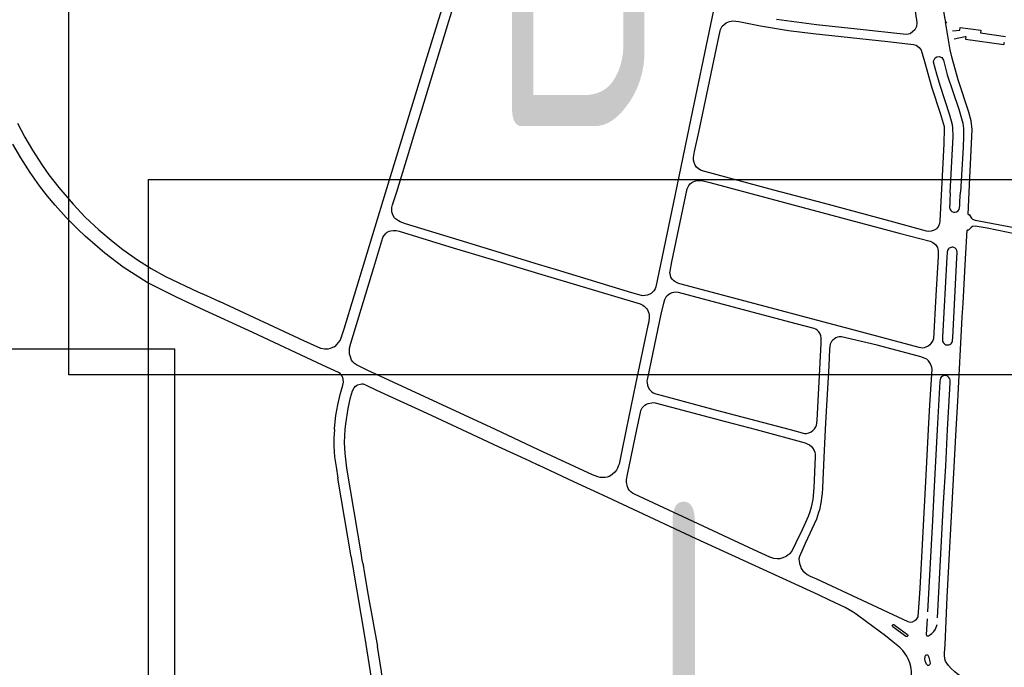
# Model space of a CAD drawing. Extents: x 148869 to 161638, y 453607 to 469810.
# Tile 830 of 1056: x 159118 to 159123.66, y 459834.45 to 459838.18. Entities that reach past the tile are written whole.
import ezdxf
from ezdxf.enums import TextEntityAlignment as Align

# ---------------------------------------------------------------- set-up
doc = ezdxf.new("R2010")
doc.units = 0
doc.layers.add('ALG1-OVERZICHT', color=1, linetype='CONTINUOUS')
doc.layers.add('LKI_V01_KANTRIJWEG', color=252, linetype='CONTINUOUS')
doc.layers.add('X-XX-AL-TEKENBLAD-KADER-G-OZ', color=1, linetype='CONTINUOUS', lineweight=25)
doc.styles.add('ISO', font='ISO.shx')

msp = doc.modelspace()

# ---------------------------------------------------------------- linework, layer by layer
at = {"layer": 'LKI_V01_KANTRIJWEG'}
for p, q in [((159123.3539, 459838.006), (159123.3259, 459838.1674)), ((159123.3259, 459838.1674), (159123.3311, 459838.16)), ((159123.3539, 459838.006), (159123.3259, 459838.1674)), ((159123.3259, 459838.1674), (159123.3311, 459838.16)), ((159123.3671, 459838.1171), (159123.4078, 459838.1208)), ((159123.3671, 459838.1171), (159123.4078, 459838.1208)), ((159123.4078, 459838.1208), (159123.4096, 459838.1354)), ((159123.4078, 459838.1208), (159123.4096, 459838.1354)), ((159123.5273, 459838.1039), (159123.6711, 459838.0829)), ((159123.5273, 459838.1039), (159123.6711, 459838.0829)), ((159123.456, 459837.0585), (159123.4621, 459837.0583)), ((159123.456, 459837.0585), (159123.4621, 459837.0583)), ((159123.4621, 459837.0583), (159123.4766, 459837.0382)), ((159123.4621, 459837.0583), (159123.4766, 459837.0382)), ((159123.4735, 459836.9834), (159123.4589, 459836.9676)), ((159123.4735, 459836.9834), (159123.4589, 459836.9676)), ((159123.4589, 459836.9676), (159123.4513, 459836.9677)), ((159123.4589, 459836.9676), (159123.4513, 459836.9677)), ((159120.9831, 459836.771), (159120.525, 459836.9101)), ((159120.9831, 459836.771), (159120.525, 459836.9101)), ((159121.0863, 459836.7398), (159120.9831, 459836.771)), ((159121.0863, 459836.7398), (159120.9831, 459836.771)), ((159119.0705, 459836.5911), (159119.1461, 459836.5569)), ((159119.0705, 459836.5911), (159119.1461, 459836.5569)), ((159123.3094, 459836.3527), (159123.3088, 459836.3419)), ((159123.3094, 459836.3527), (159123.3088, 459836.3419)), ((159123.2941, 459836.0966), (159123.2786, 459835.8195)), ((159123.2941, 459836.0966), (159123.2786, 459835.8195)), ((159120.9831, 459835.704), (159120.7359, 459835.8195)), ((159120.9831, 459835.704), (159120.7359, 459835.8195)), ((159119.9629, 459835.0975), (159119.8791, 459835.5973)), ((159119.9629, 459835.0975), (159119.8791, 459835.5973)), ((159119.9033, 459835.087), (159119.8263, 459835.5405)), ((159119.9033, 459835.087), (159119.8263, 459835.5405)), ((159119.9033, 459835.087), (159119.9063, 459835.0698)), ((159119.9033, 459835.087), (159119.9063, 459835.0698)), ((159119.9063, 459835.0698), (159119.908, 459835.0599)), ((159119.9063, 459835.0698), (159119.908, 459835.0599)), ((159119.908, 459835.0599), (159119.9118, 459835.0392)), ((159119.908, 459835.0599), (159119.9118, 459835.0392)), ((159119.9656, 459835.08), (159119.9629, 459835.0975)), ((159119.9656, 459835.08), (159119.9629, 459835.0975)), ((159119.9672, 459835.0691), (159119.9656, 459835.08)), ((159119.9672, 459835.0691), (159119.9656, 459835.08)), ((159119.9711, 459835.0495), (159119.9672, 459835.0691)), ((159119.9711, 459835.0495), (159119.9672, 459835.0691)), ((159119.9711, 459835.0495), (159119.9814, 459834.9892)), ((159119.9711, 459835.0495), (159119.9814, 459834.9892)), ((159119.9118, 459835.0392), (159119.9824, 459834.6183)), ((159119.9118, 459835.0392), (159119.9824, 459834.6183)), ((159119.9814, 459834.9892), (159120.0027, 459834.8646)), ((159119.9814, 459834.9892), (159120.0027, 459834.8646)), ((159120.0027, 459834.8646), (159120.0553, 459834.571)), ((159120.0027, 459834.8646), (159120.0553, 459834.571)), ((159122.8192, 459834.7508), (159122.8067, 459834.7597)), ((159122.8192, 459834.7508), (159122.8067, 459834.7597)), ((159123.0521, 459834.5739), (159123.0227, 459834.5978)), ((159123.0521, 459834.5739), (159123.0227, 459834.5978))]:
    msp.add_line(p, q, dxfattribs=at)
for points in [[(159120.9831, 459838.7236), (159121.6562, 459838.5964), (159121.9465, 459838.5405), (159121.9897, 459838.5296), (159122.0066, 459838.5185), (159122.0211, 459838.5015), (159122.0287, 459838.486), (159122.0338, 459838.4652), (159122.0344, 459838.4495), (159122.0103, 459838.3273), (159121.9731, 459838.1532), (159121.8598, 459837.611), (159121.8025, 459837.3339), (159121.7479, 459837.0738), (159121.6586, 459836.642), (159121.6535, 459836.6299), (159121.6461, 459836.619), (159121.6397, 459836.6121), (159121.6308, 459836.6043), (159121.6244, 459836.6005), (159121.6082, 459836.593), (159121.5975, 459836.5914), (159121.5836, 459836.5909)], [(159120.9831, 459838.7236), (159121.6562, 459838.5964), (159121.9465, 459838.5405), (159121.9897, 459838.5296), (159122.0066, 459838.5185), (159122.0211, 459838.5015), (159122.0287, 459838.486), (159122.0338, 459838.4652), (159122.0344, 459838.4495), (159122.0103, 459838.3273), (159121.9731, 459838.1532), (159121.8598, 459837.611), (159121.8025, 459837.3339), (159121.7479, 459837.0738), (159121.6586, 459836.642), (159121.6535, 459836.6299), (159121.6461, 459836.619), (159121.6397, 459836.6121), (159121.6308, 459836.6043), (159121.6244, 459836.6005), (159121.6082, 459836.593), (159121.5975, 459836.5914), (159121.5836, 459836.5909)], [(159120.525, 459836.9101), (159120.2166, 459837.0038), (159120.1869, 459837.0159), (159120.1759, 459837.0212), (159120.1593, 459837.034), (159120.1539, 459837.0401), (159120.143, 459837.0573), (159120.1386, 459837.0735), (159120.138, 459837.0849), (159120.1389, 459837.0986), (159120.1426, 459837.1141), (159120.1666, 459837.1891), (159120.2409, 459837.4353), (159120.2634, 459837.505), (159120.3101, 459837.6612), (159120.4656, 459838.1721), (159120.4952, 459838.2633), (159120.5149, 459838.3172), (159120.5406, 459838.3728), (159120.5777, 459838.4318), (159120.6227, 459838.4996), (159120.7327, 459838.6687)], [(159120.525, 459836.9101), (159120.2166, 459837.0038), (159120.1869, 459837.0159), (159120.1759, 459837.0212), (159120.1593, 459837.034), (159120.1539, 459837.0401), (159120.143, 459837.0573), (159120.1386, 459837.0735), (159120.138, 459837.0849), (159120.1389, 459837.0986), (159120.1426, 459837.1141), (159120.1666, 459837.1891), (159120.2409, 459837.4353), (159120.2634, 459837.505), (159120.3101, 459837.6612), (159120.4656, 459838.1721), (159120.4952, 459838.2633), (159120.5149, 459838.3172), (159120.5406, 459838.3728), (159120.5777, 459838.4318), (159120.6227, 459838.4996), (159120.7327, 459838.6687)], [(159119.8062, 459836.2967), (159119.813, 459836.301), (159119.8223, 459836.3103), (159119.8404, 459836.332), (159119.8453, 459836.3423), (159119.8638, 459836.3995), (159120.102, 459837.1834), (159120.3315, 459837.9364), (159120.4354, 459838.2696), (159120.4443, 459838.2995), (159120.4432, 459838.317), (159120.4358, 459838.3352), (159120.4212, 459838.3513), (159120.4032, 459838.3622), (159120.3401, 459838.3866)], [(159119.8062, 459836.2967), (159119.813, 459836.301), (159119.8223, 459836.3103), (159119.8404, 459836.332), (159119.8453, 459836.3423), (159119.8638, 459836.3995), (159120.102, 459837.1834), (159120.3315, 459837.9364), (159120.4354, 459838.2696), (159120.4443, 459838.2995), (159120.4432, 459838.317), (159120.4358, 459838.3352), (159120.4212, 459838.3513), (159120.4032, 459838.3622), (159120.3401, 459838.3866)], [(159123.1398, 459838.3086), (159123.1602, 459838.1644), (159123.1583, 459838.142), (159123.1492, 459838.1228), (159123.1235, 459838.0992), (159123.0993, 459838.0949), (159122.8181, 459838.1257), (159122.5837, 459838.1505), (159122.3524, 459838.182)], [(159123.1398, 459838.3086), (159123.1602, 459838.1644), (159123.1583, 459838.142), (159123.1492, 459838.1228), (159123.1235, 459838.0992), (159123.0993, 459838.0949), (159122.8181, 459838.1257), (159122.5837, 459838.1505), (159122.3524, 459838.182)], [(159123.3012, 459838.3128), (159123.3195, 459838.1929), (159123.3259, 459838.1674)], [(159123.3012, 459838.3128), (159123.3195, 459838.1929), (159123.3259, 459838.1674)], [(159121.9285, 459837.6426), (159122.0225, 459838.0898), (159122.0304, 459838.1247), (159122.0407, 459838.1432), (159122.0627, 459838.1624), (159122.0817, 459838.1704), (159122.1017, 459838.1734), (159122.1354, 459838.1699), (159122.2608, 459838.1446), (159122.4214, 459838.1181), (159122.5642, 459838.1003), (159122.9942, 459838.0551), (159123.1425, 459838.0386), (159123.1573, 459838.0343), (159123.1738, 459838.0209), (159123.1865, 459838.0043), (159123.2053, 459837.9399), (159123.2469, 459837.7878), (159123.2956, 459837.6429), (159123.3189, 459837.565), (159123.319, 459837.5535), (159123.3167, 459837.4655), (159123.2938, 459837.0227), (159123.2922, 459837.0067), (159123.2866, 459836.9918)], [(159121.9285, 459837.6426), (159122.0225, 459838.0898), (159122.0304, 459838.1247), (159122.0407, 459838.1432), (159122.0627, 459838.1624), (159122.0817, 459838.1704), (159122.1017, 459838.1734), (159122.1354, 459838.1699), (159122.2608, 459838.1446), (159122.4214, 459838.1181), (159122.5642, 459838.1003), (159122.9942, 459838.0551), (159123.1425, 459838.0386), (159123.1573, 459838.0343), (159123.1738, 459838.0209), (159123.1865, 459838.0043), (159123.2053, 459837.9399), (159123.2469, 459837.7878), (159123.2956, 459837.6429), (159123.3189, 459837.565), (159123.319, 459837.5535), (159123.3167, 459837.4655), (159123.2938, 459837.0227), (159123.2922, 459837.0067), (159123.2866, 459836.9918)], [(159123.4096, 459838.1354), (159123.5299, 459838.1205), (159123.5273, 459838.1039)], [(159123.4096, 459838.1354), (159123.5299, 459838.1205), (159123.5273, 459838.1039)], [(159123.3753, 459838.0707), (159123.4399, 459838.0844), (159123.443, 459838.0836)], [(159123.3753, 459838.0707), (159123.4399, 459838.0844), (159123.443, 459838.0836)], [(159123.443, 459838.0836), (159123.4411, 459838.0691), (159123.6627, 459838.0367), (159123.6653, 459838.0517)], [(159123.443, 459838.0836), (159123.4411, 459838.0691), (159123.6627, 459838.0367), (159123.6653, 459838.0517)], [(159123.456, 459837.0585), (159123.4649, 459837.2292), (159123.48, 459837.5477), (159123.4732, 459837.5974), (159123.4603, 459837.6471), (159123.3984, 459837.8349), (159123.3645, 459837.958), (159123.3539, 459838.006)], [(159123.456, 459837.0585), (159123.4649, 459837.2292), (159123.48, 459837.5477), (159123.4732, 459837.5974), (159123.4603, 459837.6471), (159123.3984, 459837.8349), (159123.3645, 459837.958), (159123.3539, 459838.006)], [(159123.3532, 459837.1842), (159123.3704, 459837.5087), (159123.3688, 459837.5573), (159123.3665, 459837.5758), (159123.352, 459837.6302), (159123.2961, 459837.801), (159123.2761, 459837.867), (159123.2573, 459837.9366), (159123.2581, 459837.946), (159123.2659, 459837.96), (159123.2766, 459837.9672), (159123.2905, 459837.9687), (159123.3047, 459837.9622), (159123.3142, 459837.9466), (159123.3366, 459837.8636), (159123.3674, 459837.767), (159123.402, 459837.6656), (159123.4183, 459837.6119), (159123.4253, 459837.5846), (159123.4298, 459837.5538), (159123.4299, 459837.5074), (159123.4271, 459837.4458), (159123.4124, 459837.1863)], [(159123.3532, 459837.1842), (159123.3704, 459837.5087), (159123.3688, 459837.5573), (159123.3665, 459837.5758), (159123.352, 459837.6302), (159123.2961, 459837.801), (159123.2761, 459837.867), (159123.2573, 459837.9366), (159123.2581, 459837.946), (159123.2659, 459837.96), (159123.2766, 459837.9672), (159123.2905, 459837.9687), (159123.3047, 459837.9622), (159123.3142, 459837.9466), (159123.3366, 459837.8636), (159123.3674, 459837.767), (159123.402, 459837.6656), (159123.4183, 459837.6119), (159123.4253, 459837.5846), (159123.4298, 459837.5538), (159123.4299, 459837.5074), (159123.4271, 459837.4458), (159123.4124, 459837.1863)], [(159123.2866, 459836.9918), (159123.2742, 459836.9769), (159123.2612, 459836.9683), (159123.2427, 459836.9622), (159123.2291, 459836.9609), (159123.2169, 459836.9625), (159123.0073, 459837.0202), (159122.6238, 459837.1235), (159122.3373, 459837.1995), (159121.919, 459837.3118), (159121.9034, 459837.3222), (159121.893, 459837.3312), (159121.8852, 459837.3428), (159121.8785, 459837.3574), (159121.8755, 459837.3709), (159121.8753, 459837.3863), (159121.8816, 459837.422), (159121.9058, 459837.533), (159121.9285, 459837.6426)], [(159123.2866, 459836.9918), (159123.2742, 459836.9769), (159123.2612, 459836.9683), (159123.2427, 459836.9622), (159123.2291, 459836.9609), (159123.2169, 459836.9625), (159123.0073, 459837.0202), (159122.6238, 459837.1235), (159122.3373, 459837.1995), (159121.919, 459837.3118), (159121.9034, 459837.3222), (159121.893, 459837.3312), (159121.8852, 459837.3428), (159121.8785, 459837.3574), (159121.8755, 459837.3709), (159121.8753, 459837.3863), (159121.8816, 459837.422), (159121.9058, 459837.533), (159121.9285, 459837.6426)], [(159117.9836, 459837.5845), (159118.0258, 459837.5033), (159118.0684, 459837.4298), (159118.1249, 459837.3418), (159118.1626, 459837.2862), (159118.2202, 459837.2138), (159118.3025, 459837.1186), (159118.3727, 459837.0432), (159118.4509, 459836.971), (159118.5332, 459836.9003), (159118.5888, 459836.8572), (159118.6743, 459836.7973), (159118.7523, 459836.7473), (159118.834, 459836.7022), (159119.0211, 459836.6138), (159119.0705, 459836.5911)], [(159117.9836, 459837.5845), (159118.0258, 459837.5033), (159118.0684, 459837.4298), (159118.1249, 459837.3418), (159118.1626, 459837.2862), (159118.2202, 459837.2138), (159118.3025, 459837.1186), (159118.3727, 459837.0432), (159118.4509, 459836.971), (159118.5332, 459836.9003), (159118.5888, 459836.8572), (159118.6743, 459836.7973), (159118.7523, 459836.7473), (159118.834, 459836.7022), (159119.0211, 459836.6138), (159119.0705, 459836.5911)], [(159119.8463, 459836.136), (159119.8402, 459836.1422), (159119.8305, 459836.1491), (159119.7392, 459836.1899), (159119.3385, 459836.3781), (159119.0366, 459836.5173), (159118.8948, 459836.5836), (159118.7294, 459836.6671), (159118.5913, 459836.7554), (159118.4852, 459836.8351), (159118.3723, 459836.9338), (159118.3302, 459836.9733), (159118.263, 459837.0412), (159118.1995, 459837.1114), (159118.1559, 459837.1636), (159118.1098, 459837.2243), (159118.0557, 459837.3008), (159118.0013, 459837.3855), (159117.9552, 459837.464)], [(159119.8463, 459836.136), (159119.8402, 459836.1422), (159119.8305, 459836.1491), (159119.7392, 459836.1899), (159119.3385, 459836.3781), (159119.0366, 459836.5173), (159118.8948, 459836.5836), (159118.7294, 459836.6671), (159118.5913, 459836.7554), (159118.4852, 459836.8351), (159118.3723, 459836.9338), (159118.3302, 459836.9733), (159118.263, 459837.0412), (159118.1995, 459837.1114), (159118.1559, 459837.1636), (159118.1098, 459837.2243), (159118.0557, 459837.3008), (159118.0013, 459837.3855), (159117.9552, 459837.464)], [(159122.5907, 459836.4476), (159122.2582, 459836.5364), (159121.797, 459836.6587), (159121.7857, 459836.6623), (159121.7682, 459836.672), (159121.7592, 459836.6791), (159121.7531, 459836.6853), (159121.7452, 459836.6979), (159121.7402, 459836.7162), (159121.7395, 459836.7229), (159121.7398, 459836.7315), (159121.75, 459836.7857), (159121.8387, 459837.2065), (159121.8419, 459837.2135), (159121.849, 459837.2247), (159121.856, 459837.2344), (159121.8652, 459837.2424), (159121.8733, 459837.2466), (159121.8828, 459837.2506), (159121.8949, 459837.2546), (159121.9178, 459837.2552), (159121.9308, 459837.2529), (159121.9683, 459837.2434)], [(159122.5907, 459836.4476), (159122.2582, 459836.5364), (159121.797, 459836.6587), (159121.7857, 459836.6623), (159121.7682, 459836.672), (159121.7592, 459836.6791), (159121.7531, 459836.6853), (159121.7452, 459836.6979), (159121.7402, 459836.7162), (159121.7395, 459836.7229), (159121.7398, 459836.7315), (159121.75, 459836.7857), (159121.8387, 459837.2065), (159121.8419, 459837.2135), (159121.849, 459837.2247), (159121.856, 459837.2344), (159121.8652, 459837.2424), (159121.8733, 459837.2466), (159121.8828, 459837.2506), (159121.8949, 459837.2546), (159121.9178, 459837.2552), (159121.9308, 459837.2529), (159121.9683, 459837.2434)], [(159121.9683, 459837.2434), (159122.7213, 459837.0414), (159123.0586, 459836.9515), (159123.2371, 459836.9048), (159123.2539, 459836.897), (159123.2677, 459836.8863), (159123.2764, 459836.875), (159123.2794, 459836.8685), (159123.2821, 459836.8603), (159123.2846, 459836.8466), (159123.2836, 459836.8174), (159123.27, 459836.5921), (159123.257, 459836.3415), (159123.2534, 459836.3337), (159123.2416, 459836.3146)], [(159121.9683, 459837.2434), (159122.7213, 459837.0414), (159123.0586, 459836.9515), (159123.2371, 459836.9048), (159123.2539, 459836.897), (159123.2677, 459836.8863), (159123.2764, 459836.875), (159123.2794, 459836.8685), (159123.2821, 459836.8603), (159123.2846, 459836.8466), (159123.2836, 459836.8174), (159123.27, 459836.5921), (159123.257, 459836.3415), (159123.2534, 459836.3337), (159123.2416, 459836.3146)], [(159123.3532, 459837.1842), (159123.3514, 459837.138), (159123.3502, 459837.1129), (159123.3498, 459837.1056)], [(159123.3532, 459837.1842), (159123.3514, 459837.138), (159123.3502, 459837.1129), (159123.3498, 459837.1056)], [(159123.4073, 459837.0968), (159123.408, 459837.1105), (159123.4095, 459837.1357), (159123.4124, 459837.1863)], [(159123.4073, 459837.0968), (159123.408, 459837.1105), (159123.4095, 459837.1357), (159123.4124, 459837.1863)], [(159123.4766, 459837.0382), (159123.4819, 459837.0324), (159123.4971, 459837.0252), (159123.8532, 459836.9578), (159123.907, 459836.9441), (159124.1976, 459836.8606)], [(159123.4766, 459837.0382), (159123.4819, 459837.0324), (159123.4971, 459837.0252), (159123.8532, 459836.9578), (159123.907, 459836.9441), (159124.1976, 459836.8606)], [(159124.1889, 459836.8311), (159123.8982, 459836.9092), (159123.8444, 459836.9229), (159123.5661, 459836.9789), (159123.4962, 459836.9921), (159123.4822, 459836.9887), (159123.4735, 459836.9834)], [(159124.1889, 459836.8311), (159123.8982, 459836.9092), (159123.8444, 459836.9229), (159123.5661, 459836.9789), (159123.4962, 459836.9921), (159123.4822, 459836.9887), (159123.4735, 459836.9834)], [(159119.8947, 459836.2549), (159119.8938, 459836.2657), (159119.8949, 459836.2881), (159119.9018, 459836.3169), (159120.034, 459836.7538), (159120.0871, 459836.9254), (159120.0912, 459836.9353), (159120.1046, 459836.9511), (159120.1114, 459836.9563), (159120.1231, 459836.962), (159120.1317, 459836.9646), (159120.1456, 459836.9669), (159120.1623, 459836.9663), (159120.1795, 459836.9632), (159120.4716, 459836.8728), (159120.7684, 459836.784), (159120.9831, 459836.719)], [(159119.8947, 459836.2549), (159119.8938, 459836.2657), (159119.8949, 459836.2881), (159119.9018, 459836.3169), (159120.034, 459836.7538), (159120.0871, 459836.9254), (159120.0912, 459836.9353), (159120.1046, 459836.9511), (159120.1114, 459836.9563), (159120.1231, 459836.962), (159120.1317, 459836.9646), (159120.1456, 459836.9669), (159120.1623, 459836.9663), (159120.1795, 459836.9632), (159120.4716, 459836.8728), (159120.7684, 459836.784), (159120.9831, 459836.719)], [(159123.3882, 459835.8195), (159123.3972, 459835.9831), (159123.4225, 459836.4674), (159123.4275, 459836.5474), (159123.4416, 459836.8038), (159123.4513, 459836.9677)], [(159123.3882, 459835.8195), (159123.3972, 459835.9831), (159123.4225, 459836.4674), (159123.4275, 459836.5474), (159123.4416, 459836.8038), (159123.4513, 459836.9677)], [(159123.3361, 459836.8443), (159123.3355, 459836.839), (159123.334, 459836.8137), (159123.3094, 459836.3527)], [(159123.3361, 459836.8443), (159123.3355, 459836.839), (159123.334, 459836.8137), (159123.3094, 459836.3527)], [(159123.3672, 459836.3352), (159123.3681, 459836.3487), (159123.3921, 459836.8103), (159123.3932, 459836.8357), (159123.3935, 459836.8411)], [(159123.3672, 459836.3352), (159123.3681, 459836.3487), (159123.3921, 459836.8103), (159123.3932, 459836.8357), (159123.3935, 459836.8411)], [(159120.9831, 459836.719), (159121.1625, 459836.6647), (159121.5671, 459836.5437), (159121.5829, 459836.5358), (159121.5901, 459836.531), (159121.5973, 459836.5251), (159121.6047, 459836.5166), (159121.61, 459836.5092), (159121.6142, 459836.5004), (159121.617, 459836.4908), (159121.6195, 459836.4798), (159121.6201, 459836.4688), (159121.6174, 459836.4412), (159121.6115, 459836.4184), (159121.5409, 459836.0818), (159121.487, 459835.8195)], [(159120.9831, 459836.719), (159121.1625, 459836.6647), (159121.5671, 459836.5437), (159121.5829, 459836.5358), (159121.5901, 459836.531), (159121.5973, 459836.5251), (159121.6047, 459836.5166), (159121.61, 459836.5092), (159121.6142, 459836.5004), (159121.617, 459836.4908), (159121.6195, 459836.4798), (159121.6201, 459836.4688), (159121.6174, 459836.4412), (159121.6115, 459836.4184), (159121.5409, 459836.0818), (159121.487, 459835.8195)], [(159121.5836, 459836.5909), (159121.575, 459836.5924), (159121.5205, 459836.6082), (159121.0863, 459836.7398)], [(159121.5836, 459836.5909), (159121.575, 459836.5924), (159121.5205, 459836.6082), (159121.0863, 459836.7398)], [(159122.5675, 459835.8195), (159122.5717, 459835.8235), (159122.5802, 459835.8353), (159122.5831, 459835.8443), (159122.5854, 459835.8565), (159122.5869, 459835.8744), (159122.6106, 459836.3147), (159122.6108, 459836.3474), (159122.6082, 459836.3598), (159122.6036, 459836.3719), (159122.5972, 459836.3826), (159122.5878, 459836.3922), (159122.5791, 459836.398), (159122.5694, 459836.4027), (159122.4653, 459836.4287), (159122.127, 459836.5191), (159121.7891, 459836.6086), (159121.7731, 459836.6103), (159121.762, 459836.6091), (159121.7499, 459836.6065), (159121.7392, 459836.602), (159121.7228, 459836.59), (159121.7159, 459836.5816), (159121.7084, 459836.5666)], [(159122.5675, 459835.8195), (159122.5717, 459835.8235), (159122.5802, 459835.8353), (159122.5831, 459835.8443), (159122.5854, 459835.8565), (159122.5869, 459835.8744), (159122.6106, 459836.3147), (159122.6108, 459836.3474), (159122.6082, 459836.3598), (159122.6036, 459836.3719), (159122.5972, 459836.3826), (159122.5878, 459836.3922), (159122.5791, 459836.398), (159122.5694, 459836.4027), (159122.4653, 459836.4287), (159122.127, 459836.5191), (159121.7891, 459836.6086), (159121.7731, 459836.6103), (159121.762, 459836.6091), (159121.7499, 459836.6065), (159121.7392, 459836.602), (159121.7228, 459836.59), (159121.7159, 459836.5816), (159121.7084, 459836.5666)], [(159119.8062, 459836.2967), (159119.7934, 459836.2904), (159119.7826, 459836.2864), (159119.7693, 459836.2833), (159119.7591, 459836.2824), (159119.7498, 459836.2832), (159119.7291, 459836.2875), (159119.6306, 459836.3318), (159119.1461, 459836.5569)], [(159119.8062, 459836.2967), (159119.7934, 459836.2904), (159119.7826, 459836.2864), (159119.7693, 459836.2833), (159119.7591, 459836.2824), (159119.7498, 459836.2832), (159119.7291, 459836.2875), (159119.6306, 459836.3318), (159119.1461, 459836.5569)], [(159121.7084, 459836.5666), (159121.7035, 459836.5532), (159121.6888, 459836.4943), (159121.629, 459836.2084), (159121.6093, 459836.1167), (159121.6072, 459836.101), (159121.6079, 459836.0885), (159121.6105, 459836.0756), (159121.6148, 459836.0634), (159121.6227, 459836.0503), (159121.6327, 459836.0398), (159121.6434, 459836.032), (159121.6578, 459836.0255), (159121.7025, 459836.014), (159121.9992, 459835.934), (159122.4313, 459835.8195)], [(159121.7084, 459836.5666), (159121.7035, 459836.5532), (159121.6888, 459836.4943), (159121.629, 459836.2084), (159121.6093, 459836.1167), (159121.6072, 459836.101), (159121.6079, 459836.0885), (159121.6105, 459836.0756), (159121.6148, 459836.0634), (159121.6227, 459836.0503), (159121.6327, 459836.0398), (159121.6434, 459836.032), (159121.6578, 459836.0255), (159121.7025, 459836.014), (159121.9992, 459835.934), (159122.4313, 459835.8195)], [(159123.2416, 459836.3146), (159123.2353, 459836.3076), (159123.2263, 459836.3011), (159123.2119, 459836.2937), (159123.2031, 459836.2909), (159123.1943, 459836.2895), (159123.1844, 459836.2901), (159123.1744, 459836.2918), (159122.8449, 459836.3804), (159122.5907, 459836.4476)], [(159123.2416, 459836.3146), (159123.2353, 459836.3076), (159123.2263, 459836.3011), (159123.2119, 459836.2937), (159123.2031, 459836.2909), (159123.1943, 459836.2895), (159123.1844, 459836.2901), (159123.1744, 459836.2918), (159122.8449, 459836.3804), (159122.5907, 459836.4476)], [(159123.2291, 459835.8195), (159123.2365, 459835.9623), (159123.2485, 459836.1681), (159123.2478, 459836.1767), (159123.2461, 459836.1837), (159123.2402, 459836.1991), (159123.2281, 459836.2165), (159123.2181, 459836.2251), (159123.2099, 459836.2293), (159123.1832, 459836.2384), (159122.9333, 459836.3052), (159122.7278, 459836.3538), (159122.7211, 459836.3544), (159122.7142, 459836.3538), (159122.705, 459836.3517), (159122.6948, 459836.3475), (159122.6869, 459836.3427), (159122.6767, 459836.3344), (159122.6705, 459836.3278), (159122.6658, 459836.3193), (159122.6625, 459836.3109), (159122.66, 459836.3), (159122.6583, 459836.2833)], [(159123.2291, 459835.8195), (159123.2365, 459835.9623), (159123.2485, 459836.1681), (159123.2478, 459836.1767), (159123.2461, 459836.1837), (159123.2402, 459836.1991), (159123.2281, 459836.2165), (159123.2181, 459836.2251), (159123.2099, 459836.2293), (159123.1832, 459836.2384), (159122.9333, 459836.3052), (159122.7278, 459836.3538), (159122.7211, 459836.3544), (159122.7142, 459836.3538), (159122.705, 459836.3517), (159122.6948, 459836.3475), (159122.6869, 459836.3427), (159122.6767, 459836.3344), (159122.6705, 459836.3278), (159122.6658, 459836.3193), (159122.6625, 459836.3109), (159122.66, 459836.3), (159122.6583, 459836.2833)], [(159120.7359, 459835.8195), (159120.2253, 459836.0568), (159119.9965, 459836.1624), (159119.9349, 459836.1919), (159119.9226, 459836.2002), (159119.9127, 459836.2098), (159119.9058, 459836.2198), (159119.8976, 459836.2439), (159119.8947, 459836.2549)], [(159120.7359, 459835.8195), (159120.2253, 459836.0568), (159119.9965, 459836.1624), (159119.9349, 459836.1919), (159119.9226, 459836.2002), (159119.9127, 459836.2098), (159119.9058, 459836.2198), (159119.8976, 459836.2439), (159119.8947, 459836.2549)], [(159122.6583, 459836.2833), (159122.6535, 459836.1864), (159122.639, 459835.9251), (159122.6337, 459835.8195)], [(159122.6583, 459836.2833), (159122.6535, 459836.1864), (159122.639, 459835.9251), (159122.6337, 459835.8195)], [(159119.8074, 459835.8195), (159119.8077, 459835.8258), (159119.8161, 459835.9009), (159119.8273, 459835.9632), (159119.8415, 459836.0216), (159119.8564, 459836.0761), (159119.8604, 459836.0924), (159119.8579, 459836.1092), (159119.8557, 459836.1198), (159119.852, 459836.1271), (159119.8463, 459836.136)], [(159119.8074, 459835.8195), (159119.8077, 459835.8258), (159119.8161, 459835.9009), (159119.8273, 459835.9632), (159119.8415, 459836.0216), (159119.8564, 459836.0761), (159119.8604, 459836.0924), (159119.8579, 459836.1092), (159119.8557, 459836.1198), (159119.852, 459836.1271), (159119.8463, 459836.136)], [(159123.3523, 459836.0936), (159123.3526, 459836.1034), (159123.3501, 459836.1115), (159123.3459, 459836.119), (159123.3399, 459836.1251), (159123.3345, 459836.1287), (159123.3279, 459836.1309), (159123.3206, 459836.1308), (159123.3086, 459836.1274), (159123.3015, 459836.1225), (159123.2972, 459836.1162), (159123.2947, 459836.108), (159123.2941, 459836.0966)], [(159123.3523, 459836.0936), (159123.3526, 459836.1034), (159123.3501, 459836.1115), (159123.3459, 459836.119), (159123.3399, 459836.1251), (159123.3345, 459836.1287), (159123.3279, 459836.1309), (159123.3206, 459836.1308), (159123.3086, 459836.1274), (159123.3015, 459836.1225), (159123.2972, 459836.1162), (159123.2947, 459836.108), (159123.2941, 459836.0966)], [(159119.8701, 459835.8195), (159119.8731, 459835.8537), (159119.8867, 459835.9418), (159119.8995, 459836.0043), (159119.9126, 459836.0434), (159119.9214, 459836.0609), (159119.928, 459836.0689), (159119.9387, 459836.0763), (159119.9399, 459836.0766)], [(159119.8701, 459835.8195), (159119.8731, 459835.8537), (159119.8867, 459835.9418), (159119.8995, 459836.0043), (159119.9126, 459836.0434), (159119.9214, 459836.0609), (159119.928, 459836.0689), (159119.9387, 459836.0763), (159119.9399, 459836.0766)], [(159119.9399, 459836.0766), (159119.9568, 459836.0821), (159119.9655, 459836.0823)], [(159119.9399, 459836.0766), (159119.9568, 459836.0821), (159119.9655, 459836.0823)], [(159119.9655, 459836.0823), (159119.9722, 459836.0824), (159119.991, 459836.0761), (159120.0504, 459836.0472), (159120.3393, 459835.9136), (159120.5407, 459835.8195)], [(159119.9655, 459836.0823), (159119.9722, 459836.0824), (159119.991, 459836.0761), (159120.0504, 459836.0472), (159120.3393, 459835.9136), (159120.5407, 459835.8195)], [(159123.3378, 459835.8195), (159123.351, 459836.0526), (159123.3523, 459836.0936)], [(159123.3378, 459835.8195), (159123.351, 459836.0526), (159123.3523, 459836.0936)], [(159121.5482, 459835.8195), (159121.5691, 459835.9184), (159121.5719, 459835.9292), (159121.5752, 459835.9368), (159121.5793, 459835.9441), (159121.5863, 459835.9526), (159121.5957, 459835.9602), (159121.6042, 459835.966), (159121.6132, 459835.9695), (159121.6352, 459835.9747), (159121.6437, 459835.9749), (159121.6547, 459835.9738), (159122.0603, 459835.8666), (159122.2355, 459835.8195)], [(159121.5482, 459835.8195), (159121.5691, 459835.9184), (159121.5719, 459835.9292), (159121.5752, 459835.9368), (159121.5793, 459835.9441), (159121.5863, 459835.9526), (159121.5957, 459835.9602), (159121.6042, 459835.966), (159121.6132, 459835.9695), (159121.6352, 459835.9747), (159121.6437, 459835.9749), (159121.6547, 459835.9738), (159122.0603, 459835.8666), (159122.2355, 459835.8195)], [(159119.8074, 459835.8195), (159119.8048, 459835.7696), (159119.8051, 459835.7245), (159119.8088, 459835.6627), (159119.8167, 459835.6057), (159119.8263, 459835.5405)], [(159119.8074, 459835.8195), (159119.8048, 459835.7696), (159119.8051, 459835.7245), (159119.8088, 459835.6627), (159119.8167, 459835.6057), (159119.8263, 459835.5405)], [(159119.8791, 459835.5973), (159119.8693, 459835.6837), (159119.866, 459835.7435), (159119.8671, 459835.7854), (159119.8701, 459835.8195)], [(159119.8791, 459835.5973), (159119.8693, 459835.6837), (159119.866, 459835.7435), (159119.8671, 459835.7854), (159119.8701, 459835.8195)], [(159120.5407, 459835.8195), (159120.7506, 459835.7214), (159120.9272, 459835.6408), (159120.9831, 459835.6142)], [(159120.5407, 459835.8195), (159120.7506, 459835.7214), (159120.9272, 459835.6408), (159120.9831, 459835.6142)], [(159121.487, 459835.8195), (159121.4581, 459835.6789), (159121.4469, 459835.6212), (159121.4421, 459835.6081), (159121.4368, 459835.5966), (159121.4314, 459835.5866), (159121.4214, 459835.5735), (159121.4075, 459835.5612)], [(159121.487, 459835.8195), (159121.4581, 459835.6789), (159121.4469, 459835.6212), (159121.4421, 459835.6081), (159121.4368, 459835.5966), (159121.4314, 459835.5866), (159121.4214, 459835.5735), (159121.4075, 459835.5612)], [(159121.49, 459835.5226), (159121.4899, 459835.53), (159121.4951, 459835.5604), (159121.5482, 459835.8195)], [(159121.49, 459835.5226), (159121.4899, 459835.53), (159121.4951, 459835.5604), (159121.5482, 459835.8195)], [(159122.2355, 459835.8195), (159122.5186, 459835.7435), (159122.5303, 459835.7386), (159122.5425, 459835.732), (159122.5541, 459835.7224), (159122.5603, 459835.7155), (159122.5691, 459835.6995), (159122.5729, 459835.6895), (159122.575, 459835.6789), (159122.5759, 459835.6629), (159122.5676, 459835.4838), (159122.5615, 459835.417), (159122.5524, 459835.3736), (159122.5449, 459835.3462), (159122.5348, 459835.3193), (159122.5201, 459835.2841), (159122.501, 459835.2426), (159122.4646, 459835.1678), (159122.4407, 459835.1199), (159122.4281, 459835.1042), (159122.4243, 459835.1006)], [(159122.2355, 459835.8195), (159122.5186, 459835.7435), (159122.5303, 459835.7386), (159122.5425, 459835.732), (159122.5541, 459835.7224), (159122.5603, 459835.7155), (159122.5691, 459835.6995), (159122.5729, 459835.6895), (159122.575, 459835.6789), (159122.5759, 459835.6629), (159122.5676, 459835.4838), (159122.5615, 459835.417), (159122.5524, 459835.3736), (159122.5449, 459835.3462), (159122.5348, 459835.3193), (159122.5201, 459835.2841), (159122.501, 459835.2426), (159122.4646, 459835.1678), (159122.4407, 459835.1199), (159122.4281, 459835.1042), (159122.4243, 459835.1006)], [(159122.4313, 459835.8195), (159122.5138, 459835.7976), (159122.526, 459835.7975), (159122.5394, 459835.801), (159122.5522, 459835.8071), (159122.5622, 459835.8146), (159122.5675, 459835.8195)], [(159122.4313, 459835.8195), (159122.5138, 459835.7976), (159122.526, 459835.7975), (159122.5394, 459835.801), (159122.5522, 459835.8071), (159122.5622, 459835.8146), (159122.5675, 459835.8195)], [(159122.6337, 459835.8195), (159122.6255, 459835.6589), (159122.6175, 459835.4845), (159122.6151, 459835.4497), (159122.613, 459835.429), (159122.6102, 459835.4081), (159122.5999, 459835.3581), (159122.5958, 459835.3418), (159122.5899, 459835.3224), (159122.5827, 459835.3034), (159122.518, 459835.1628), (159122.4858, 459835.0893), (159122.4818, 459835.0756), (159122.4821, 459835.0717)], [(159122.6337, 459835.8195), (159122.6255, 459835.6589), (159122.6175, 459835.4845), (159122.6151, 459835.4497), (159122.613, 459835.429), (159122.6102, 459835.4081), (159122.5999, 459835.3581), (159122.5958, 459835.3418), (159122.5899, 459835.3224), (159122.5827, 459835.3034), (159122.518, 459835.1628), (159122.4858, 459835.0893), (159122.4818, 459835.0756), (159122.4821, 459835.0717)], [(159122.846, 459834.8372), (159123.1087, 459834.7148), (159123.1227, 459834.7111), (159123.1359, 459834.7124), (159123.1501, 459834.7195), (159123.1619, 459834.7297), (159123.1682, 459834.7412), (159123.1714, 459834.7695), (159123.1723, 459834.7935), (159123.18, 459834.9037), (159123.2135, 459835.5207), (159123.2291, 459835.8195)], [(159122.846, 459834.8372), (159123.1087, 459834.7148), (159123.1227, 459834.7111), (159123.1359, 459834.7124), (159123.1501, 459834.7195), (159123.1619, 459834.7297), (159123.1682, 459834.7412), (159123.1714, 459834.7695), (159123.1723, 459834.7935), (159123.18, 459834.9037), (159123.2135, 459835.5207), (159123.2291, 459835.8195)], [(159123.2786, 459835.8195), (159123.2597, 459835.4561), (159123.2506, 459835.2961), (159123.2234, 459834.7701)], [(159123.2786, 459835.8195), (159123.2597, 459835.4561), (159123.2506, 459835.2961), (159123.2234, 459834.7701)], [(159123.2799, 459834.7358), (159123.2929, 459834.9938), (159123.315, 459835.398), (159123.3277, 459835.6091), (159123.3378, 459835.8195)], [(159123.2799, 459834.7358), (159123.2929, 459834.9938), (159123.315, 459835.398), (159123.3277, 459835.6091), (159123.3378, 459835.8195)], [(159123.4059, 459834.4037), (159123.3928, 459834.413), (159123.3802, 459834.4253), (159123.3596, 459834.4438), (159123.3434, 459834.4601), (159123.3333, 459834.4737), (159123.3269, 459834.4855), (159123.3225, 459834.4995), (159123.3204, 459834.5208), (159123.3205, 459834.5327), (159123.3235, 459834.5819), (159123.3365, 459834.8542), (159123.3725, 459835.5344), (159123.3882, 459835.8195)], [(159123.4059, 459834.4037), (159123.3928, 459834.413), (159123.3802, 459834.4253), (159123.3596, 459834.4438), (159123.3434, 459834.4601), (159123.3333, 459834.4737), (159123.3269, 459834.4855), (159123.3225, 459834.4995), (159123.3204, 459834.5208), (159123.3205, 459834.5327), (159123.3235, 459834.5819), (159123.3365, 459834.8542), (159123.3725, 459835.5344), (159123.3882, 459835.8195)], [(159121.4075, 459835.5612), (159121.3998, 459835.5551), (159121.3898, 459835.5501), (159121.3777, 459835.5464), (159121.3667, 459835.5442), (159121.3528, 459835.5435), (159121.3382, 459835.5446), (159121.3243, 459835.547), (159121.2932, 459835.5583), (159120.9831, 459835.704)], [(159121.4075, 459835.5612), (159121.3998, 459835.5551), (159121.3898, 459835.5501), (159121.3777, 459835.5464), (159121.3667, 459835.5442), (159121.3528, 459835.5435), (159121.3382, 459835.5446), (159121.3243, 459835.547), (159121.2932, 459835.5583), (159120.9831, 459835.704)], [(159122.8067, 459834.7597), (159122.7954, 459834.7676), (159122.7481, 459834.7941), (159122.6589, 459834.8363), (159122.5947, 459834.8678), (159121.8906, 459835.1912), (159121.3781, 459835.4303), (159121.1852, 459835.5183), (159120.9831, 459835.6142)], [(159122.8067, 459834.7597), (159122.7954, 459834.7676), (159122.7481, 459834.7941), (159122.6589, 459834.8363), (159122.5947, 459834.8678), (159121.8906, 459835.1912), (159121.3781, 459835.4303), (159121.1852, 459835.5183), (159120.9831, 459835.6142)], [(159122.4243, 459835.1006), (159122.4192, 459835.0957), (159122.4106, 459835.0902), (159122.3999, 459835.0851), (159122.3846, 459835.0789), (159122.3723, 459835.0758), (159122.3569, 459835.075), (159122.3381, 459835.0778), (159122.3141, 459835.0841), (159122.223, 459835.1272), (159121.8732, 459835.2898), (159121.5353, 459835.4468), (159121.524, 459835.4537), (159121.5136, 459835.4614), (159121.5055, 459835.4703), (159121.4997, 459835.4806), (159121.4959, 459835.4908), (159121.4901, 459835.5178), (159121.49, 459835.5226)], [(159122.4243, 459835.1006), (159122.4192, 459835.0957), (159122.4106, 459835.0902), (159122.3999, 459835.0851), (159122.3846, 459835.0789), (159122.3723, 459835.0758), (159122.3569, 459835.075), (159122.3381, 459835.0778), (159122.3141, 459835.0841), (159122.223, 459835.1272), (159121.8732, 459835.2898), (159121.5353, 459835.4468), (159121.524, 459835.4537), (159121.5136, 459835.4614), (159121.5055, 459835.4703), (159121.4997, 459835.4806), (159121.4959, 459835.4908), (159121.4901, 459835.5178), (159121.49, 459835.5226)], [(159122.4821, 459835.0717), (159122.4826, 459835.0634), (159122.4862, 459835.0486), (159122.4909, 459835.0325), (159122.4958, 459835.0196), (159122.505, 459835.0067), (159122.5158, 459834.9961), (159122.5294, 459834.9858), (159122.5459, 459834.9763), (159122.5827, 459834.9603), (159122.846, 459834.8372)], [(159122.4821, 459835.0717), (159122.4826, 459835.0634), (159122.4862, 459835.0486), (159122.4909, 459835.0325), (159122.4958, 459835.0196), (159122.505, 459835.0067), (159122.5158, 459834.9961), (159122.5294, 459834.9858), (159122.5459, 459834.9763), (159122.5827, 459834.9603), (159122.846, 459834.8372)], [(159123.0227, 459834.5978), (159122.9814, 459834.6313), (159122.9441, 459834.6581), (159122.8708, 459834.7121), (159122.8192, 459834.7508)], [(159123.0227, 459834.5978), (159122.9814, 459834.6313), (159122.9441, 459834.6581), (159122.8708, 459834.7121), (159122.8192, 459834.7508)], [(159123.2209, 459834.7305), (159123.2155, 459834.6395), (159123.2166, 459834.6353), (159123.2195, 459834.6327), (159123.2233, 459834.6314), (159123.2281, 459834.6318), (159123.2346, 459834.6348), (159123.2483, 459834.6459), (159123.2597, 459834.6575), (159123.2677, 459834.6694), (159123.2777, 459834.6971)], [(159123.2209, 459834.7305), (159123.2155, 459834.6395), (159123.2166, 459834.6353), (159123.2195, 459834.6327), (159123.2233, 459834.6314), (159123.2281, 459834.6318), (159123.2346, 459834.6348), (159123.2483, 459834.6459), (159123.2597, 459834.6575), (159123.2677, 459834.6694), (159123.2777, 459834.6971)], [(159123.0434, 459834.6864), (159123.1075, 459834.639), (159123.1093, 459834.6361), (159123.1091, 459834.6326), (159123.1076, 459834.6294), (159123.1049, 459834.6277), (159123.1016, 459834.6273), (159123.0976, 459834.6284), (159123.0226, 459834.6834), (159123.0201, 459834.6869), (159123.0198, 459834.6907), (159123.0211, 459834.6941), (159123.0244, 459834.6965), (159123.0277, 459834.6963), (159123.0434, 459834.6864)], [(159123.0434, 459834.6864), (159123.1075, 459834.639), (159123.1093, 459834.6361), (159123.1091, 459834.6326), (159123.1076, 459834.6294), (159123.1049, 459834.6277), (159123.1016, 459834.6273), (159123.0976, 459834.6284), (159123.0226, 459834.6834), (159123.0201, 459834.6869), (159123.0198, 459834.6907), (159123.0211, 459834.6941), (159123.0244, 459834.6965), (159123.0277, 459834.6963), (159123.0434, 459834.6864)], [(159119.9824, 459834.6183), (159120.02, 459834.3883), (159120.0309, 459834.284), (159120.0328, 459834.2282), (159120.0324, 459834.1768), (159120.0281, 459834.098), (159120.0207, 459834.0133), (159120.0098, 459833.9337), (159119.9972, 459833.8717)], [(159119.9824, 459834.6183), (159120.02, 459834.3883), (159120.0309, 459834.284), (159120.0328, 459834.2282), (159120.0324, 459834.1768), (159120.0281, 459834.098), (159120.0207, 459834.0133), (159120.0098, 459833.9337), (159119.9972, 459833.8717)], [(159120.0598, 459833.8669), (159120.0736, 459833.9421), (159120.0816, 459834.0007), (159120.0881, 459834.0688), (159120.0931, 459834.1432), (159120.094, 459834.2187), (159120.0926, 459834.2723), (159120.0892, 459834.339), (159120.0781, 459834.4259), (159120.0553, 459834.571)], [(159120.0598, 459833.8669), (159120.0736, 459833.9421), (159120.0816, 459834.0007), (159120.0881, 459834.0688), (159120.0931, 459834.1432), (159120.094, 459834.2187), (159120.0926, 459834.2723), (159120.0892, 459834.339), (159120.0781, 459834.4259), (159120.0553, 459834.571)], [(159123.1106, 459834.4995), (159123.1029, 459834.5145), (159123.0802, 459834.5465), (159123.0657, 459834.5626), (159123.0521, 459834.5739)], [(159123.1106, 459834.4995), (159123.1029, 459834.5145), (159123.0802, 459834.5465), (159123.0657, 459834.5626), (159123.0521, 459834.5739)], [(159122.8742, 459833.7276), (159122.8929, 459833.7557), (159122.9101, 459833.7834), (159122.9658, 459833.8939), (159122.9891, 459833.9449), (159123.0152, 459834.0094), (159123.0381, 459834.0693), (159123.0549, 459834.1187), (159123.0925, 459834.2365), (159123.1109, 459834.2974), (159123.1231, 459834.3429), (159123.1284, 459834.3702), (159123.1304, 459834.3885), (159123.1311, 459834.4077), (159123.1308, 459834.4256), (159123.1265, 459834.4551), (159123.1202, 459834.4762), (159123.1106, 459834.4995)], [(159122.8742, 459833.7276), (159122.8929, 459833.7557), (159122.9101, 459833.7834), (159122.9658, 459833.8939), (159122.9891, 459833.9449), (159123.0152, 459834.0094), (159123.0381, 459834.0693), (159123.0549, 459834.1187), (159123.0925, 459834.2365), (159123.1109, 459834.2974), (159123.1231, 459834.3429), (159123.1284, 459834.3702), (159123.1304, 459834.3885), (159123.1311, 459834.4077), (159123.1308, 459834.4256), (159123.1265, 459834.4551), (159123.1202, 459834.4762), (159123.1106, 459834.4995)], [(159123.2302, 459834.5086), (159123.2361, 459834.4823), (159123.2373, 459834.4737), (159123.2372, 459834.4699), (159123.2356, 459834.4658), (159123.2325, 459834.4624), (159123.2286, 459834.4612), (159123.2251, 459834.4617), (159123.2211, 459834.4639), (159123.2178, 459834.4675), (159123.2115, 459834.4807), (159123.2087, 459834.4888), (159123.2077, 459834.4972), (159123.2082, 459834.5099), (159123.2094, 459834.5155), (159123.2111, 459834.5191), (159123.2141, 459834.5215), (159123.2175, 459834.5225), (159123.2211, 459834.5222), (159123.2244, 459834.5205), (159123.2267, 459834.5174), (159123.2283, 459834.5122), (159123.2302, 459834.5086)], [(159123.2302, 459834.5086), (159123.2361, 459834.4823), (159123.2373, 459834.4737), (159123.2372, 459834.4699), (159123.2356, 459834.4658), (159123.2325, 459834.4624), (159123.2286, 459834.4612), (159123.2251, 459834.4617), (159123.2211, 459834.4639), (159123.2178, 459834.4675), (159123.2115, 459834.4807), (159123.2087, 459834.4888), (159123.2077, 459834.4972), (159123.2082, 459834.5099), (159123.2094, 459834.5155), (159123.2111, 459834.5191), (159123.2141, 459834.5215), (159123.2175, 459834.5225), (159123.2211, 459834.5222), (159123.2244, 459834.5205), (159123.2267, 459834.5174), (159123.2283, 459834.5122), (159123.2302, 459834.5086)]]:
    msp.add_lwpolyline(points, dxfattribs=at)
for centre, radius, start, end in [((159123.3784, 459837.1004), 0.029, 169.7641, 273.8419), ((159123.3784, 459837.1004), 0.029, 169.7641, 273.8419), ((159123.3784, 459837.1004), 0.029, 273.73, 352.9193), ((159123.3784, 459837.1004), 0.029, 273.73, 352.9193), ((159123.3647, 459836.8411), 0.0288, 80.5042, 173.674), ((159123.3647, 459836.8411), 0.0288, 80.5042, 173.674), ((159123.3648, 459836.8411), 0.0288, 0.0764, 80.5212), ((159123.3648, 459836.8411), 0.0288, 0.0764, 80.5212), ((159123.3378, 459836.3366), 0.0295, 169.5674, 262.3016), ((159123.3378, 459836.3366), 0.0295, 169.5674, 262.3016), ((159123.3378, 459836.3365), 0.0294, 262.2611, 357.3568), ((159123.3378, 459836.3365), 0.0294, 262.2611, 357.3568)]:
    msp.add_arc(centre, radius, start, end, dxfattribs=at)
at = {"layer": 'X-XX-AL-TEKENBLAD-KADER-G-OZ'}
for points in [[(159118.2777, 459840.4398), (159124.4277, 459840.4398), (159124.4277, 459836.1347), (159118.2777, 459836.1347)], [(159118.7376, 459837.261), (159124.8876, 459837.261), (159124.8876, 459832.956), (159118.7376, 459832.956)], [(159112.7376, 459836.2847), (159118.8876, 459836.2847), (159118.8876, 459831.9797), (159112.7376, 459831.9797)]]:
    msp.add_lwpolyline(points, close=True, dxfattribs=at)

# ---------------------------------------------------------------- texts
at = {"layer": 'ALG1-OVERZICHT', "style": 'ISO', "width": 0.7}
for s, p in [('D', (159120.7033, 459837.0049)), ('I', (159121.6282, 459832.9673))]:
    msp.add_text(s, height=1.875, dxfattribs=at).set_placement(p, align=Align.BOTTOM_LEFT)

doc.saveas('drawing.dxf')
